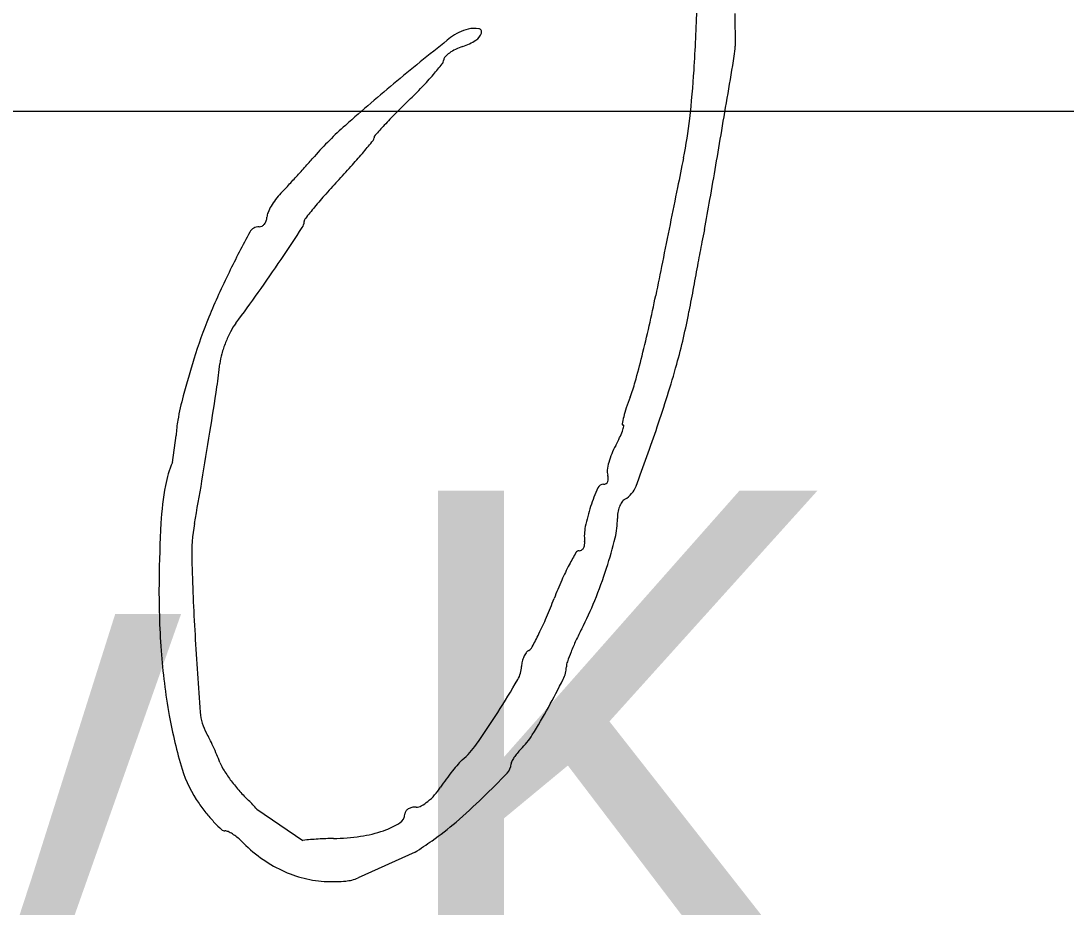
# Model space of a CAD drawing. Extents: x 0 to 34, y 0 to 22.
# Drawn here: x 25.1093 to 25.3849, y 8.7165 to 8.9501 of the extents above; entities that cross this region are included whole.
import ezdxf

# ---------------------------------------------------------------- set-up
doc = ezdxf.new("R2010")
doc.units = 0
doc.layers.add('SH_Data', color=7, linetype='Continuous')
doc.layers.add('SH_Text', color=7, linetype='Continuous')

msp = doc.modelspace()

# ---------------------------------------------------------------- linework, layer by layer
at = {"layer": 'SH_Data'}
msp.add_line((24.527883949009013, 8.926235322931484), (28.027883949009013, 8.926235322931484), dxfattribs=at)
at = {"layer": 'SH_Text'}
for p, q in [((25.297538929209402, 8.952025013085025), (25.297678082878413, 8.943384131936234)), ((25.149210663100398, 8.833693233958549), (25.150200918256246, 8.840791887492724)), ((25.17148968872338, 8.742274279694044), (25.183656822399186, 8.734073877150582)), ((25.213230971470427, 8.730952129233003), (25.198177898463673, 8.724170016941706))]:
    msp.add_line(p, q, dxfattribs=at)
for centre, radius, start, end in [((24.821193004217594, 8.967091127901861), 0.46656008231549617, 356.31510158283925, 358.36417324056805), ((25.228886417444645, 8.940765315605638), 0.007311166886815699, 81.12937752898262, 102.83935311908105), ((25.229875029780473, 8.947099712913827), 0.0009000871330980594, 342.2636365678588, 81.12934177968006), ((25.796487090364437, 8.222786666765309), 0.9229836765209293, 128.44800694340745, 129.5787872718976), ((25.229869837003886, 8.936450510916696), 0.011736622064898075, 102.83936710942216, 128.44797414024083), ((25.227492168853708, 8.947861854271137), 0.0034018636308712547, 300.93371145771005, 342.26352824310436), ((25.22904849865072, 8.931983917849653), 0.011758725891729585, 115.98414465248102, 125.17839021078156), ((25.23133332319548, 8.927295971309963), 0.016973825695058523, 109.00115977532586, 115.98404123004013), ((25.219874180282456, 8.960573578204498), 0.018221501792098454, 289.00113148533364, 300.9337570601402), ((25.27607956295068, 8.94433426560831), 0.02161940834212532, 350.4684959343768, 357.48114342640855), ((25.218927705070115, 8.939853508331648), 0.001843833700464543, 321.340382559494, 358.18445251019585), ((25.221997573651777, 8.939756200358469), 0.0012275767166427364, 135.50728639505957, 178.1844705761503), ((25.227111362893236, 8.934732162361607), 0.00839638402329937, 125.17830969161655, 135.50724018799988), ((7.394203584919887, 11.94685504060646), 18.15381782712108, 350.4056612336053, 350.4684574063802), ((25.143815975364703, 8.999942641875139), 0.09803362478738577, 319.2151553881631, 321.34030953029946), ((25.02415057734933, 8.954020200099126), 0.26318204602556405, 353.52332378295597, 356.3150944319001), ((25.531393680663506, 8.543471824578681), 0.506914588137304, 129.5788311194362, 131.60200712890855), ((25.155680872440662, 8.989706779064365), 0.08236363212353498, 316.14878073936, 319.2150678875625), ((25.119531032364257, 9.02443547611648), 0.13249239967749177, 314.0011189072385, 316.1487310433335), ((25.365901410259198, 8.769321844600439), 0.2221642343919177, 134.00118929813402, 135.2719966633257), ((25.298218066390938, 8.836365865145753), 0.12689652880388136, 135.27208103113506, 137.20496561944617), ((25.1655147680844, 8.937972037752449), 0.12090984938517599, 348.52931523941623, 353.5233415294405), ((25.257263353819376, 8.852210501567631), 0.09403808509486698, 131.60202481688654, 138.64649881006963), ((25.373005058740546, 8.767124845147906), 0.22881518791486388, 137.2050493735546, 138.11008880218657), ((19.766479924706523, 9.855496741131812), 5.606029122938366, 350.21752020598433, 350.4056795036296), ((24.98073279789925, 9.100143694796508), 0.28636536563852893, 319.8670449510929, 320.63526388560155), ((25.20122647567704, 8.919255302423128), 0.001167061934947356, 320.6352559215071, 358.1844105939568), ((25.20347218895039, 8.919184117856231), 0.0010797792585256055, 138.11024861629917, 178.1844876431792), ((25.084796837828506, 9.012411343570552), 0.15025405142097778, 318.13993772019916, 319.8670290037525), ((24.920011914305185, 9.14905185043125), 0.3552428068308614, 318.09023693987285, 318.6464632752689), ((25.000480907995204, 9.087957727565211), 0.2634637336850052, 317.0057120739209, 318.13993006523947), ((42.62937038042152, 5.39421530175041), 17.698867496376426, 168.52931719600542, 168.55498570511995), ((24.82348357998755, 9.235692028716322), 0.48495109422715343, 317.6496980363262, 318.09018744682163), ((24.852931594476, 9.208849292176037), 0.4451049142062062, 317.2043775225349, 317.64967976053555), ((25.352770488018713, 8.759508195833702), 0.21818659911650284, 137.00574283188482, 138.3785332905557), ((25.190417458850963, 8.892473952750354), 0.01750458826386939, 136.0939569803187, 143.01455796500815), ((25.08382520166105, 8.995072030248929), 0.130442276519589, 316.09383015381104, 317.20444285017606), ((25.285076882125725, 8.81965494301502), 0.12763244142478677, 138.378594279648, 140.42972842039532), ((67.19991329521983, 0.4198807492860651), 42.76788389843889, 168.55504840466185, 168.56834102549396), ((25.188122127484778, 8.893775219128), 0.014867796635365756, 149.86947303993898, 157.04972177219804), ((25.19059652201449, 8.892339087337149), 0.01772875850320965, 143.01455032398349, 149.86943514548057), ((25.020029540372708, 8.949705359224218), 0.2749652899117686, 348.5333033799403, 350.21753979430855), ((25.170846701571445, 8.898432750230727), 0.0033128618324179, 340.86353479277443, 358.18445599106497), ((25.177630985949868, 8.898217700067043), 0.0034748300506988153, 157.04966584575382, 178.18440543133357), ((25.345848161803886, 8.769433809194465), 0.20646968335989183, 140.42976102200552, 141.49499648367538), ((25.1719963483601, 8.893111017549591), 0.0027010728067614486, 88.1844244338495, 151.670045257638), ((25.172131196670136, 8.897365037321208), 0.0015550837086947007, 268.1843225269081, 297.47812874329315), ((25.17185817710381, 8.897889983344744), 0.002146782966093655, 297.47823766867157, 320.48556477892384), ((25.17145675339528, 8.898221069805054), 0.002667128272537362, 320.4854256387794, 340.8634562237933), ((24.078278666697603, 9.627865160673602), 1.325777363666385, 326.0361366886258, 326.47227163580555), ((25.18097658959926, 8.897237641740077), 0.0029926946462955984, 326.4722468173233, 358.1843361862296), ((25.185381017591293, 8.897098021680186), 0.0014139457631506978, 141.4950363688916, 178.18433499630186), ((68.39722365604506, 0.17772500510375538), 43.98943680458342, 168.56828092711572, 168.58157354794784), ((25.455594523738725, 8.740217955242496), 0.3248876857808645, 151.67006539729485, 153.7764281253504), ((25.567091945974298, 8.838735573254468), 0.28323858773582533, 168.53334566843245, 169.20095420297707), ((27.38170313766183, 8.4926131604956), 2.130564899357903, 169.20100346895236, 169.3518059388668), ((24.80349922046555, 9.139362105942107), 0.45137466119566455, 324.6929972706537, 326.0362241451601), ((50.28906733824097, 3.8350274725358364), 25.515639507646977, 168.58156670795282, 168.60150563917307), ((27.618660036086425, 8.44806254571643), 2.3716734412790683, 169.35182948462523, 169.50813234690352), ((25.330626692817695, 8.801773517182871), 0.18558210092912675, 153.77639821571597, 157.7612618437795), ((27.713543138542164, 8.430488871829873), 2.4681702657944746, 169.5080853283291, 169.6598045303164), ((24.877201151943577, 9.087164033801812), 0.3610606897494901, 323.1050997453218, 324.6930841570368), ((24.932966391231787, 8.94702077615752), 0.3506383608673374, 347.2601238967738, 348.6015173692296), ((25.27871208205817, 8.823000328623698), 0.12949552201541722, 157.761218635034, 162.97973288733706), ((25.13609216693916, 8.900759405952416), 0.1518312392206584, 344.25889997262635, 349.6597460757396), ((25.19143906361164, 8.854164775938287), 0.03031979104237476, 152.57017822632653, 158.50400715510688), ((25.178949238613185, 8.86064716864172), 0.016247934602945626, 143.10513145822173, 152.5702803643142), ((24.941046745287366, 8.945193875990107), 0.34235405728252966, 345.89443843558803, 347.2601244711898), ((25.19131971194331, 8.854211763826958), 0.030191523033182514, 158.50397830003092, 164.44513616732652), ((25.496891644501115, 8.75621139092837), 0.35766888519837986, 162.97967892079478, 164.58760129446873), ((25.177327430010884, 8.858106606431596), 0.015667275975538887, 164.44515988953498, 174.1519029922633), ((24.97693375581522, 8.936175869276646), 0.30535132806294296, 344.5636069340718, 345.8944583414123), ((25.03488233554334, 8.872696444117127), 0.12752304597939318, 351.3883298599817, 354.15191512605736), ((24.975541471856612, 8.946012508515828), 0.31863762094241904, 341.1566298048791, 344.258892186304), ((25.22923674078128, 8.866507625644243), 0.043606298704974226, 338.9671215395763, 344.56357737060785), ((23.59631180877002, 9.090557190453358), 1.5824967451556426, 350.9511318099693, 351.38841266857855), ((25.220104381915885, 8.832515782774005), 0.07055645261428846, 164.58762732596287, 169.94220392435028), ((25.334501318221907, 8.826030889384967), 0.06917223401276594, 158.96702099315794, 161.43293618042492), ((25.29979899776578, 8.837687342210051), 0.03256453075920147, 161.43299484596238, 165.76472743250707), ((25.179545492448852, 8.839709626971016), 0.029364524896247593, 169.94225210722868, 177.8878252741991), ((25.26808756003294, 8.843799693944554), 0.0002693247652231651, 169.09414701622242, 268.1844193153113), ((25.29976155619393, 8.837696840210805), 0.032525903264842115, 165.76472623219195, 169.09406435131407), ((25.254885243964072, 8.846699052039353), 0.013851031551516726, 339.9279716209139, 345.5358797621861), ((25.26807164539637, 8.843297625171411), 0.00023299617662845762, 345.53588895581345, 88.1844625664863), ((23.73875303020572, 9.067871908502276), 1.4382603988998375, 350.4302094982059, 350.95114182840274), ((25.24965862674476, 8.848608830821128), 0.019415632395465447, 334.40526573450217, 339.9279680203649), ((24.73467189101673, 9.028215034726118), 0.5731477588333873, 339.4964257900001, 341.15659925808), ((25.28513668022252, 8.827807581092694), 0.02165744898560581, 151.3951819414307, 157.90017244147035), ((25.227733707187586, 8.859110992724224), 0.043726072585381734, 331.3951445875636, 334.405291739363), ((25.283171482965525, 8.828605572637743), 0.019536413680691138, 157.90021205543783, 164.9279714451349), ((25.176742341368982, 8.822111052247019), 0.029868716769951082, 157.1842087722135, 169.3497270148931), ((25.27967462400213, 8.82954728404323), 0.01591497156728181, 164.92803274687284, 172.30975912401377), ((25.266857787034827, 8.83127796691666), 0.0029818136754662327, 172.30978692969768, 197.8260457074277), ((25.26069283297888, 8.829295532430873), 0.00349404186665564, 2.015648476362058, 17.82592791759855), ((25.262399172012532, 8.829355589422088), 0.0017866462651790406, 335.9023240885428, 2.015529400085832), ((25.221785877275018, 8.813640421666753), 0.07570180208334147, 169.349690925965, 176.94043829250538), ((24.34648223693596, 8.965411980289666), 0.8219546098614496, 349.6381415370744, 350.43019523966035), ((25.314372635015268, 8.803897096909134), 0.05778073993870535, 156.46982589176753, 161.66886963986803), ((25.262882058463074, 8.826318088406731), 0.0016204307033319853, 88.18442264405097, 156.46984521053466), ((25.262970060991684, 8.82909431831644), 0.001157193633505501, 268.1844005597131, 302.14965218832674), ((25.26296487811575, 8.82910256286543), 0.0011669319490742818, 302.14969868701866, 335.902392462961), ((25.26518781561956, 8.829825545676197), 0.006750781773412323, 299.9019005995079, 339.49635395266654), ((25.26973635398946, 8.821916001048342), 0.0023733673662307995, 119.90188702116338, 146.20668282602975), ((25.303405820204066, 8.807530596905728), 0.046227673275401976, 161.66882409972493, 168.47928690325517), ((25.274548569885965, 8.819074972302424), 0.007986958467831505, 158.58864471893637, 169.92418561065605), ((25.273178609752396, 8.819612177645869), 0.006515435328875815, 146.2065702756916, 158.58873155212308), ((25.24725739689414, 8.818475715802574), 0.019310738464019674, 346.0181786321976, 1.256756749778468), ((25.27455128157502, 8.819074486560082), 0.007989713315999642, 169.92415808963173, 181.256726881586), ((25.516274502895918, 8.79790001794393), 0.37061078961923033, 176.94045123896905, 179.2782671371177), ((25.199460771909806, 8.809448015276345), 0.04516541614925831, 169.63815652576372, 181.6704330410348), ((25.270585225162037, 8.814220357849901), 0.012732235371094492, 168.4791914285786, 186.25647992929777), ((25.148369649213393, 8.843097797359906), 0.12121772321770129, 342.09773323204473, 346.0182155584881), ((25.2564791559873, 8.809450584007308), 0.0009658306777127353, 88.18445293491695, 149.6822134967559), ((25.25654397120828, 8.81149530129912), 0.001079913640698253, 268.18434635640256, 302.9880406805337), ((25.256289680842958, 8.811887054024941), 0.0015469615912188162, 302.98802235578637, 329.5806998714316), ((25.25567954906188, 8.812245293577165), 0.002254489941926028, 329.5806770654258, 350.9917091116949), ((25.25440824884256, 8.812446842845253), 0.0035416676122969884, 350.9916050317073, 6.256422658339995), ((25.85386325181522, 8.828532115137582), 0.6998461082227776, 181.6704230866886, 183.29874174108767), ((25.324535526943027, 8.769653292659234), 0.07980423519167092, 149.68220552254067, 152.31379960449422), ((25.31264410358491, 8.775892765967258), 0.06637527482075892, 152.3137915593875, 156.22373453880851), ((25.142864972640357, 8.844875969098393), 0.1270024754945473, 337.9971813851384, 342.0977464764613), ((25.364500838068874, 8.799812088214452), 0.21882508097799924, 179.27830241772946, 184.12480280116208), ((25.3613487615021, 8.754435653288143), 0.11959699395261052, 156.22378055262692, 158.73988091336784), ((25.10877441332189, 8.852707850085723), 0.15142187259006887, 336.7251671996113, 338.739864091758), ((25.181936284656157, 8.829087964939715), 0.08486189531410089, 332.45015825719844, 337.99713978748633), ((25.159286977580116, 8.830979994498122), 0.09643442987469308, 333.9001735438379, 336.7251707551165), ((26.2545859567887, 8.85162886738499), 1.1012338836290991, 183.29874464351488, 184.3644384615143), ((25.14409936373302, 8.838420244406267), 0.11334658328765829, 331.91161438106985, 333.9001863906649), ((25.326481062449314, 8.753682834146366), 0.07816916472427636, 152.4501611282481, 154.98184405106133), ((25.31236230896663, 8.760271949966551), 0.0625885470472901, 154.98183189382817, 157.9727309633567), ((25.308703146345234, 8.795788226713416), 0.16288248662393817, 184.12481891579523, 190.1720159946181), ((25.24719730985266, 8.78008128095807), 0.005808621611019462, 144.03938617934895, 155.7932687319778), ((25.24428878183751, 8.782191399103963), 0.002215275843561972, 119.90189798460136, 144.03943012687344), ((25.241999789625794, 8.786171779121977), 0.0023763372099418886, 299.9018296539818, 331.9117554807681), ((25.307612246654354, 8.762193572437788), 0.05746451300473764, 157.97258535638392, 160.71050581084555), ((25.23392446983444, 8.780168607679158), 0.007385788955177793, 329.67615856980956, 358.18434758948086), ((25.247775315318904, 8.779729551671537), 0.006472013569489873, 166.71128577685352, 178.18445355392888), ((25.248205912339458, 8.779627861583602), 0.006914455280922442, 155.7933215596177, 166.7113598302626), ((25.245318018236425, 8.780059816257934), 0.007805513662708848, 333.33763425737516, 358.1843476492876), ((25.257684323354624, 8.779667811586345), 0.004567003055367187, 160.71057641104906, 178.18439502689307), ((24.996035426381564, 8.919312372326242), 0.2829800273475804, 327.6179536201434, 329.6761918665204), ((25.062371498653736, 8.871922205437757), 0.21252026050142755, 331.06709746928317, 333.3375403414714), ((25.10291150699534, 8.849512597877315), 0.1661987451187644, 328.17333677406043, 331.06707821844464), ((25.272058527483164, 8.789213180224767), 0.125652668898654, 190.17196465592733, 196.80839815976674), ((25.16975021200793, 8.768832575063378), 0.013243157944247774, 184.36441313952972, 209.43194072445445), ((25.060648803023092, 8.878335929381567), 0.2064688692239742, 324.8266277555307, 327.61794010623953), ((25.133005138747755, 8.748100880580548), 0.02894693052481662, 26.11711766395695, 29.431791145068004), ((25.077870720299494, 8.721070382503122), 0.09035093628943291, 24.69803224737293, 26.117115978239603), ((25.226489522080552, 8.772811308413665), 0.020752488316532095, 314.7755294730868, 328.17341735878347), ((25.07137282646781, 8.718082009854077), 0.09750306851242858, 23.295190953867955, 24.698003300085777), ((25.210917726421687, 8.772437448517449), 0.02263405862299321, 310.6440532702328, 324.8265659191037), ((25.251992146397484, 8.747108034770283), 0.015455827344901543, 134.77543404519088, 140.12886535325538), ((25.098489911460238, 8.729757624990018), 0.0679792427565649, 21.45706762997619, 23.295305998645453), ((25.232437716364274, 8.747368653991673), 0.010404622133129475, 130.64396054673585, 139.06425362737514), ((25.24834028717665, 8.749844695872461), 0.010886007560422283, 146.1628546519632, 152.3334936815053), ((25.250242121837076, 8.748569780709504), 0.013175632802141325, 140.12885094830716, 146.16299366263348), ((25.18159530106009, 8.761886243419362), 0.031152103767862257, 196.8083815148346, 215.5184668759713), ((25.173643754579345, 8.75929647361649), 0.012771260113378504, 201.4570463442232, 212.4144143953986), ((25.197769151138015, 8.77461538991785), 0.0413492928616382, 212.4143662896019, 216.9806939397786), ((25.272887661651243, 8.712698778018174), 0.06368502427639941, 141.4768296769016, 143.89118450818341), ((25.267087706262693, 8.717316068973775), 0.05627160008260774, 139.06428210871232, 141.47680367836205), ((25.23487382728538, 8.754342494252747), 0.003648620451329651, 316.1174733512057, 358.11834968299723), ((25.24008778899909, 8.754171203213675), 0.0015681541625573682, 152.33352548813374, 178.11843109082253), ((25.201258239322, 8.777242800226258), 0.04571701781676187, 216.9807305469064, 221.44877683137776), ((25.269950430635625, 8.714841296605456), 0.060049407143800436, 143.89115412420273, 146.4143583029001), ((25.04245692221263, 8.939396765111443), 0.27061181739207, 314.1866000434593, 316.11742213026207), ((25.193159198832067, 8.770090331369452), 0.03491182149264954, 221.44884928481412, 226.91795355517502), ((25.205002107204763, 8.75796941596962), 0.01791417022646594, 318.23206785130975, 326.4143230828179), ((25.152522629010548, 8.726637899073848), 0.02458141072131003, 39.50205603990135, 46.91789512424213), ((25.20911702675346, 8.753549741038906), 0.011856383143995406, 298.95535689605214, 309.0368026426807), ((25.206928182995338, 8.756249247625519), 0.015331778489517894, 309.03666887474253, 318.23205850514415), ((25.120263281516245, 8.85934933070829), 0.15898108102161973, 310.74268315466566, 314.18658781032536), ((25.204628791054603, 8.778327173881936), 0.05945132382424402, 215.51854382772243, 218.84398665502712), ((25.211814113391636, 8.741000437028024), 0.0012834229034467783, 143.82695915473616, 178.18443594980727), ((25.212603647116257, 8.740423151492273), 0.002261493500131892, 121.33898878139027, 143.82686715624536), ((25.213082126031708, 8.73963740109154), 0.0031814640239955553, 102.71477241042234, 121.33902768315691), ((25.21335704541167, 8.738418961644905), 0.004430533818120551, 88.184379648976, 102.71479853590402), ((25.213580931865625, 8.745481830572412), 0.002635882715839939, 268.1843924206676, 298.9552894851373), ((25.188245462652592, 8.765133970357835), 0.03841625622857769, 218.84404706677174, 223.45665114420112), ((25.187001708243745, 8.763955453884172), 0.03670283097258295, 223.45662312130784, 227.37573075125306), ((25.198285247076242, 8.755927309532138), 0.020405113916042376, 288.9324465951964, 302.2542755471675), ((25.20762108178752, 8.741133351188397), 0.0029117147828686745, 302.25429846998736, 358.18438309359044), ((25.17225223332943, 8.798997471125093), 0.07932432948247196, 304.94908247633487, 310.7427431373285), ((25.163127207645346, 8.738014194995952), 0.0014474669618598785, 227.37581686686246, 268.1843860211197), ((25.163011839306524, 8.734374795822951), 0.0021937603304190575, 65.64400167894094, 88.18431209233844), ((25.15980499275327, 8.727290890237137), 0.00996972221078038, 58.31538116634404, 65.64399180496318), ((25.158731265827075, 8.725551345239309), 0.012013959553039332, 51.334760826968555, 58.31535257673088), ((25.19405717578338, 8.768253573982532), 0.03343636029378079, 278.2145741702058, 288.9325236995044), ((25.15854653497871, 8.725320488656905), 0.012309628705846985, 44.48029873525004, 51.33472560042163), ((25.196738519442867, 8.762825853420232), 0.04121868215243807, 224.48031033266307, 233.94111217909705), ((25.193054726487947, 8.64798415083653), 0.08660116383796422, 93.58600267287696, 96.22997100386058), ((25.19342288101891, 8.642110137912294), 0.0924867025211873, 91.06923564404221, 93.58602347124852), ((25.190624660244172, 8.792030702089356), 0.05745997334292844, 271.06936124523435, 278.2145791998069), ((25.10755662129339, 8.891566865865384), 0.19226066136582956, 303.3423904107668, 304.9491669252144), ((25.192867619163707, 8.75750953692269), 0.034642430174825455, 233.94113317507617, 244.71899671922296), ((25.19170813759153, 8.755054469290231), 0.03192733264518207, 244.71895150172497, 255.96715679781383), ((25.190900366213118, 8.751822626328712), 0.028596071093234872, 255.96718482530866, 268.18435202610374), ((25.191400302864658, 8.76759566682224), 0.04437703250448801, 268.1844335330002, 274.5424043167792), ((25.194102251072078, 8.73358590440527), 0.01026010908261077, 274.54243761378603, 293.40527384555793)]:
    msp.add_arc(centre, radius, start, end, dxfattribs=at)

# ---------------------------------------------------------------- texts
msp.add_text('Tammy K. Campbell, P.E.', height=0.13999972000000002, dxfattribs=at).set_placement((24.527883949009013, 8.686235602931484))

doc.saveas('drawing.dxf')
